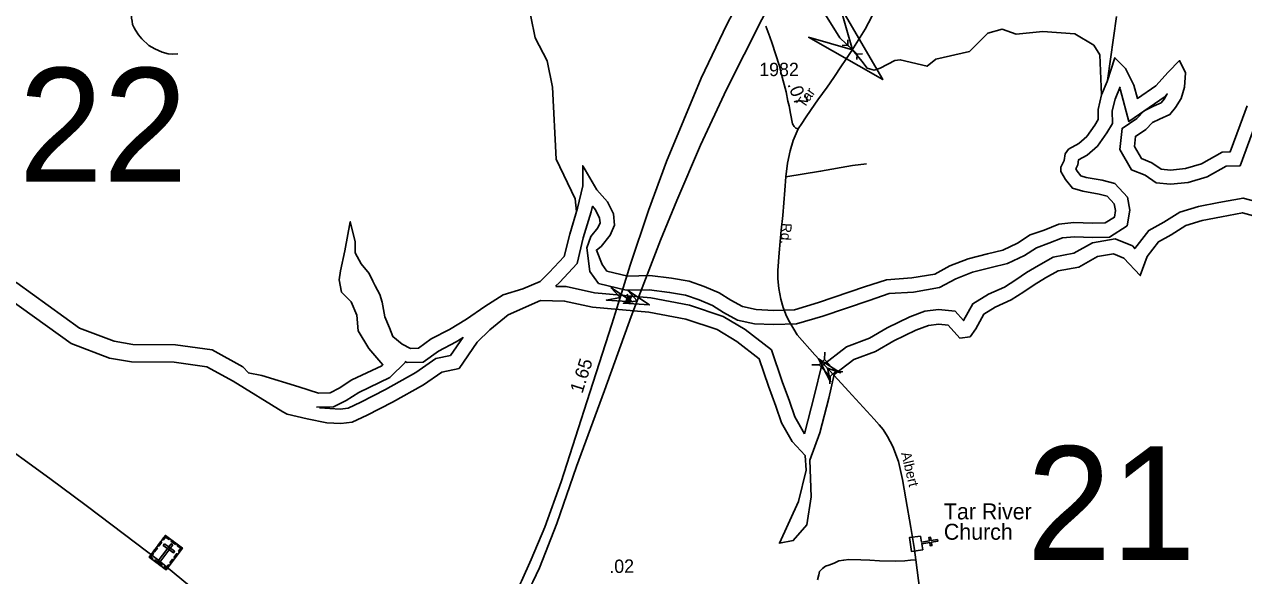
# Model space of a CAD drawing. Extents: x 2220236 to 2384410, y 720751 to 894131.
# Drawn here: x 2299448 to 2310891, y 762781 to 767950 of the extents above; entities that cross this region are included whole.
import ezdxf

# ---------------------------------------------------------------- set-up
doc = ezdxf.new("R2010")
doc.units = 0
doc.layers.add('Default', color=7, linetype='Continuous')

msp = doc.modelspace()

# ---------------------------------------------------------------- linework, layer by layer
at = {"layer": 'Default'}
for p, q in [((2307125, 767753), (2307176, 767756)), ((2307177, 767806), (2307176, 767756)), ((2307176, 767756), (2307263, 767671)), ((2307262, 767620), (2307263, 767671)), ((2307314, 767673), (2307263, 767671)), ((2305081, 765345), (2305096, 765356)), ((2305112, 765401), (2305106, 765419)), ((2305111, 765351), (2305127, 765396)), ((2305131, 765328), (2305126, 765346)), ((2305141, 765391), (2305157, 765401)), ((2306961, 764875), (2306959, 764806)), ((2306838, 764759), (2306907, 764757)), ((2307012, 764648), (2307009, 764579)), ((2307062, 764695), (2307131, 764693))]:
    msp.add_line(p, q, dxfattribs=at)
for points in [[(2304630, 766196), (2304618, 766313), (2304439, 766687), (2304406, 767362), (2304354, 767609), (2304243, 767824), (2304200, 768023), (2304287, 768449), (2304276, 768616), (2304200, 768731), (2303680, 769078), (2303244, 769306), (2302785, 769432), (2302659, 769499), (2302533, 769596), (2302390, 769764), (2302067, 770335), (2301915, 770499), (2301706, 770605), (2301180, 770725), (2300929, 770830), (2300686, 771000)], [(2300487, 769337), (2300496, 769001), (2300518, 768475), (2300516, 768379), (2300503, 768355), (2300487, 768328), (2300467, 768292), (2300461, 768237), (2300457, 768161), (2300455, 768009), (2300459, 767981), (2300464, 767948), (2300479, 767919), (2300490, 767897), (2300518, 767851), (2300550, 767816), (2300615, 767753), (2300674, 767720), (2300741, 767691), (2300798, 767673), (2300841, 767671), (2300887, 767675)], [(2306782, 769281), (2306694, 769125), (2306293, 768418), (2306220, 768291), (2306042, 767948), (2305800, 767445), (2305475, 766664), (2305306, 766206), (2305135, 765692), (2305039, 765388)], [(2305198, 765358), (2305417, 765928), (2305571, 766299), (2305793, 766816), (2306037, 767338), (2306368, 767996), (2306568, 768369), (2306860, 768889), (2306985, 769098), (2307079, 769254)], [(2306711, 766971), (2306745, 767022), (2306778, 767073), (2306831, 767153), (2306895, 767242), (2306982, 767362), (2307044, 767451), (2307118, 767563), (2307153, 767612), (2307214, 767704), (2307338, 767906), (2307435, 768091), (2307544, 768316), (2307602, 768461), (2307683, 768669), (2307773, 768918), (2307836, 769091), (2307865, 769180)], [(2309558, 767289), (2309543, 767666), (2309484, 767756), (2309308, 767863), (2309008, 767884), (2308757, 767857), (2308624, 767904), (2308491, 767869), (2308318, 767695), (2308002, 767623), (2307920, 767557), (2307669, 767619), (2307619, 767610), (2307481, 767541), (2307425, 767521), (2307358, 767540), (2307309, 767606), (2307220, 767713), (2307103, 767824), (2306795, 768319)], [(2309613, 767423), (2309698, 768024)], [(2306407, 767933), (2306446, 767834), (2306468, 767772), (2306533, 767567), (2306560, 767455), (2306597, 767317)], [(2309611, 767416), (2309684, 767637), (2309783, 767535), (2309860, 767380), (2309894, 767256), (2310066, 767375), (2310184, 767503), (2310291, 767611), (2310346, 767497), (2310337, 767361), (2310305, 767255), (2310252, 767171), (2310199, 767106), (2310102, 767062), (2310037, 767029), (2309973, 766965), (2309876, 766900), (2309866, 766805), (2309932, 766692), (2310030, 766653), (2310117, 766592), (2310204, 766584), (2310345, 766598), (2310496, 766643), (2310690, 766753), (2310766, 766755), (2310860, 767008), (2310924, 767187)], [(2301550, 764684), (2301676, 764658), (2302024, 764551), (2302209, 764493), (2302317, 764496), (2302403, 764540), (2302521, 764616), (2302802, 764748), (2302813, 764759), (2302681, 764912), (2302582, 765077), (2302569, 765223), (2302514, 765347), (2302426, 765439), (2302404, 765554), (2302414, 765638), (2302455, 765827), (2302506, 766100), (2302552, 765913), (2302553, 765808), (2302608, 765705), (2302685, 765613), (2302718, 765541), (2302740, 765499), (2302784, 765417), (2302807, 765344), (2302830, 765209), (2302874, 765105), (2302907, 765023), (2302995, 764952), (2303071, 764912), (2303147, 764914), (2303265, 765000), (2303438, 765088), (2303599, 765186), (2303771, 765305), (2303943, 765414), (2304127, 765471), (2304289, 765538), (2304375, 765624), (2304514, 765773), (2304566, 765984), (2304639, 766226), (2304691, 766436), (2304689, 766625), (2304822, 766398), (2304920, 766285), (2304976, 766172), (2304988, 766067), (2304945, 765972), (2304860, 765866), (2304817, 765833), (2304872, 765699), (2304916, 765637), (2305112, 765590), (2305317, 765595), (2305523, 765569), (2305686, 765541), (2305828, 765492), (2305969, 765433), (2306078, 765363), (2306187, 765303), (2306317, 765275), (2306480, 765268), (2306675, 765273), (2306902, 765341), (2307333, 765488), (2307539, 765556), (2307777, 765572), (2307993, 765609), (2308133, 765686), (2308306, 765753), (2308489, 765799), (2308630, 765834), (2308770, 765900), (2308888, 765976), (2309018, 766021), (2309158, 766077), (2309299, 766091), (2309472, 766085), (2309591, 766088), (2309678, 766142), (2309688, 766205), (2309676, 766268), (2309611, 766339), (2309535, 766358), (2309383, 766386), (2309285, 766415), (2309219, 766497), (2309175, 766569), (2309175, 766611), (2309206, 766674), (2309217, 766737), (2309249, 766780), (2309346, 766834), (2309421, 766899), (2309496, 767005), (2309527, 767058), (2309527, 767152), (2309558, 767289), (2309611, 767416)], [(2304433, 765495), (2304470, 765531), (2304635, 765708), (2304694, 765949), (2304767, 766191), (2304780, 766244), (2304809, 766211), (2304846, 766134), (2304852, 766088), (2304831, 766042), (2304766, 765962), (2304726, 765855), (2304755, 765634), (2304837, 765520), (2305097, 765457), (2305311, 765462), (2305504, 765437), (2305653, 765412), (2305780, 765368), (2305907, 765315), (2306010, 765249), (2306140, 765177), (2306300, 765142), (2306479, 765135), (2306696, 765141), (2306942, 765215), (2307376, 765362), (2307564, 765425), (2307792, 765440), (2308037, 765482), (2308189, 765565), (2308346, 765626), (2308522, 765670), (2308675, 765708), (2308835, 765784), (2308947, 765856), (2309064, 765897), (2309190, 765947), (2309303, 765958), (2309472, 765952), (2309631, 765956), (2309799, 766062), (2309822, 766207), (2309800, 766329), (2309681, 766458), (2309563, 766488), (2309413, 766515), (2309362, 766530), (2309328, 766573), (2309315, 766594), (2309334, 766633), (2309342, 766680), (2309422, 766725), (2309520, 766809), (2309607, 766933), (2309661, 767022), (2309659, 767138), (2309685, 767249), (2309733, 767365)], [(2306711, 766971), (2306689, 766978), (2306672, 766992), (2306656, 767016), (2306640, 767114), (2306626, 767186), (2306614, 767230), (2306597, 767317)], [(2309728, 767348), (2309735, 767333), (2309815, 767039), (2310154, 767274), (2310175, 767298), (2310145, 767249), (2310116, 767215), (2310044, 767182), (2309958, 767138), (2309888, 767068), (2309750, 766975), (2309729, 766776), (2309840, 766586), (2309966, 766535), (2310070, 766463), (2310204, 766451), (2310371, 766467), (2310548, 766521), (2310726, 766621), (2310858, 766624), (2310985, 766963)], [(2307047, 764657), (2306866, 764850), (2306702, 765040), (2306628, 765162), (2306601, 765214), (2306570, 765294), (2306548, 765372), (2306529, 765473), (2306521, 765563), (2306521, 765642), (2306532, 765807), (2306550, 766020), (2306566, 766158), (2306584, 766394), (2306595, 766521), (2306610, 766650), (2306634, 766765), (2306664, 766860), (2306711, 766971)], [(2307353, 766642), (2307219, 766626), (2306921, 766573), (2306595, 766521)], [(2306771, 764110), (2306865, 764477), (2306928, 764744), (2307165, 764926), (2307379, 765008), (2307546, 765103), (2307760, 765207), (2307899, 765260), (2308028, 765277), (2308183, 765262), (2308263, 765172), (2308349, 765331), (2308496, 765420), (2308646, 765486), (2308754, 765555), (2308852, 765622), (2308965, 765690), (2309105, 765768), (2309299, 765804), (2309473, 765903), (2309686, 765938), (2309847, 765873), (2309870, 765848), (2310001, 766018), (2310141, 766095), (2310293, 766190), (2310468, 766243), (2310659, 766280), (2310886, 766322), (2311079, 766269)], [(2301914, 764296), (2302103, 764250), (2302287, 764213), (2302417, 764206), (2302525, 764219), (2302666, 764285), (2302903, 764406), (2303194, 764570), (2303366, 764689), (2303528, 764724), (2303699, 764969), (2303817, 765087), (2303989, 765227), (2304291, 765360), (2304518, 765355), (2304779, 765299), (2305310, 765250), (2305657, 765185), (2305951, 765088), (2306136, 764977), (2306344, 764815), (2306433, 764556), (2306500, 764370), (2306555, 764214), (2306655, 764039), (2306775, 763906), (2306787, 763771), (2306715, 763476), (2306534, 763085), (2306664, 763109), (2306793, 763258), (2306833, 763521), (2306819, 763865), (2306914, 764119), (2306997, 764445), (2307049, 764666), (2307232, 764806), (2307437, 764884), (2307609, 764983), (2307814, 765082), (2307933, 765127), (2308030, 765140), (2308117, 765131), (2308227, 765009), (2308324, 765021), (2308377, 765096), (2308452, 765234), (2308559, 765299), (2308710, 765366), (2308829, 765442), (2308926, 765507), (2309033, 765572), (2309152, 765638), (2309346, 765674), (2309519, 765772), (2309670, 765797), (2309768, 765758), (2309921, 765594), (2309985, 765774), (2310092, 765912), (2310210, 765978), (2310350, 766065), (2310501, 766110), (2310685, 766146), (2310880, 766183), (2311053, 766135)], [(2301499, 764740), (2301212, 764897), (2300866, 764946), (2300467, 764949), (2300290, 764978), (2299966, 765102), (2299377, 765528), (2299291, 765569)], [(2304435, 765493), (2304534, 765491), (2304799, 765434), (2305329, 765385), (2305691, 765317), (2306008, 765212), (2306213, 765090), (2306459, 764898), (2306561, 764601), (2306628, 764416), (2306680, 764271), (2306771, 764110)], [(2301914, 764296), (2301874, 764317), (2301409, 764603), (2301159, 764739), (2300854, 764782), (2300453, 764785), (2300247, 764819), (2299887, 764956), (2299300, 765381), (2299194, 765419)], [(2305039, 765388), (2304961, 765138), (2304756, 764498), (2304486, 763661), (2304332, 763236), (2304205, 762933), (2304113, 762728), (2304106, 762711), (2304081, 762649)], [(2304190, 762659), (2304219, 762721), (2304283, 762854), (2304445, 763270), (2304631, 763804), (2304892, 764518), (2305142, 765211), (2305198, 765358)], [(2302218, 764353), (2302413, 764342), (2302487, 764351), (2302606, 764407), (2302838, 764526), (2303121, 764685), (2303310, 764816), (2303447, 764846), (2303567, 765018)], [(2303019, 764789), (2303040, 764778), (2303192, 764782), (2303335, 764887), (2303502, 764972), (2303558, 765006)], [(2301499, 764740), (2301551, 764684)], [(2302190, 764360), (2302350, 764364), (2302469, 764424), (2302586, 764499), (2302879, 764638), (2303027, 764785)], [(2308085, 760803), (2308038, 760873), (2308020, 761028), (2307994, 761262), (2307974, 761454), (2307955, 761610), (2307936, 761799), (2307905, 762107), (2307851, 762638), (2307814, 762930), (2307800, 763044), (2307767, 763232), (2307721, 763500), (2307690, 763681), (2307666, 763795), (2307651, 763850), (2307599, 763992), (2307550, 764085), (2307507, 764151), (2307471, 764194), (2307423, 764248), (2307321, 764361), (2307184, 764511), (2307047, 764657)], [(2299124, 764099), (2299686, 763691), (2300028, 763439), (2300272, 763253), (2300711, 762924), (2300998, 762685), (2301184, 762528)], [(2307814, 762930), (2307766, 762926), (2307713, 762918), (2307625, 762917), (2307473, 762918), (2307383, 762927), (2307298, 762929), (2307185, 762933), (2307139, 762927), (2307092, 762918), (2307047, 762899), (2306998, 762880), (2306967, 762870), (2306938, 762849), (2306912, 762820), (2306903, 762788), (2306892, 762741)]]:
    msp.add_lwpolyline(points, dxfattribs=at)
for points in [[(2307100, 768123), (2307504, 767432), (2306809, 767829), (2307220, 767713)], [(2304952, 765484), (2305155, 765349), (2304911, 765365), (2305039, 765388)], [(2305111, 765455), (2305314, 765319), (2305070, 765335), (2305198, 765358)], [(2305126, 765346), (2305141, 765390), (2305112, 765401), (2305096, 765356)], [(2307015, 764599), (2306902, 764815), (2307108, 764684), (2306985, 764725)], [(2306959, 764806), (2307062, 764695), (2307011, 764647), (2306907, 764757)], [(2300772, 763158), (2300931, 763039), (2300778, 762835), (2300619, 762954)], [(2300746, 763123), (2300755, 763117), (2300774, 763142), (2300807, 763118), (2300813, 763127), (2300772, 763158)], [(2307859, 763152), (2307868, 763096), (2307943, 763107), (2307938, 763139), (2307954, 763141), (2307959, 763110), (2308018, 763119), (2308021, 763103), (2307961, 763094), (2307966, 763062), (2307950, 763060), (2307946, 763092), (2307870, 763080), (2307879, 763023), (2307773, 763008), (2307754, 763137)], [(2300661, 763010), (2300687, 763045), (2300696, 763038), (2300670, 763003)], [(2300701, 763064), (2300727, 763099), (2300736, 763092), (2300710, 763057)], [(2300841, 763069), (2300826, 763080), (2300705, 762918), (2300720, 762907)], [(2300764, 763079), (2300752, 763064), (2300847, 762994), (2300858, 763009)], [(2300831, 763114), (2300872, 763083), (2300866, 763073), (2300824, 763105)], [(2300905, 763004), (2300896, 763011), (2300915, 763037), (2300883, 763061), (2300889, 763070), (2300931, 763039)], [(2300646, 762934), (2300652, 762944), (2300635, 762957), (2300659, 762989), (2300650, 762996), (2300619, 762954)], [(2300672, 762929), (2300740, 762878), (2300733, 762869), (2300665, 762920)], [(2300813, 762900), (2300839, 762934), (2300848, 762927), (2300822, 762893)], [(2300852, 762952), (2300878, 762987), (2300887, 762980), (2300861, 762946)], [(2300752, 762855), (2300759, 762864), (2300776, 762851), (2300801, 762883), (2300810, 762876), (2300778, 762835)]]:
    msp.add_lwpolyline(points, close=True, dxfattribs=at)

# ---------------------------------------------------------------- texts
for s, height, p in [('22', 1066.3, (2299394, 766476)), ('1982', 125, (2306345, 767465)), ('21', 1066.3, (2308855, 762928)), ('Tar River ', 150, (2308078, 763308)), ('Church', 150, (2308078, 763117))]:
    msp.add_text(s, height=height, dxfattribs=at).set_placement(p)
for s, height, rotation, p in [('.07', 125, 291.29, (2306608, 767388)), ('Tar', 95, 54.9451, (2306767, 767159)), ('Rd.', 95, 266.7133, (2306556, 766089)), ('1.65', 125, 72.2554, (2304685, 764483)), ('Albert', 95, 283.5669, (2307675, 763929)), ('.02', 125, 1.0993, (2304939, 762804))]:
    msp.add_text(s, height=height, rotation=rotation, dxfattribs=at).set_placement(p)

doc.saveas('drawing.dxf')
